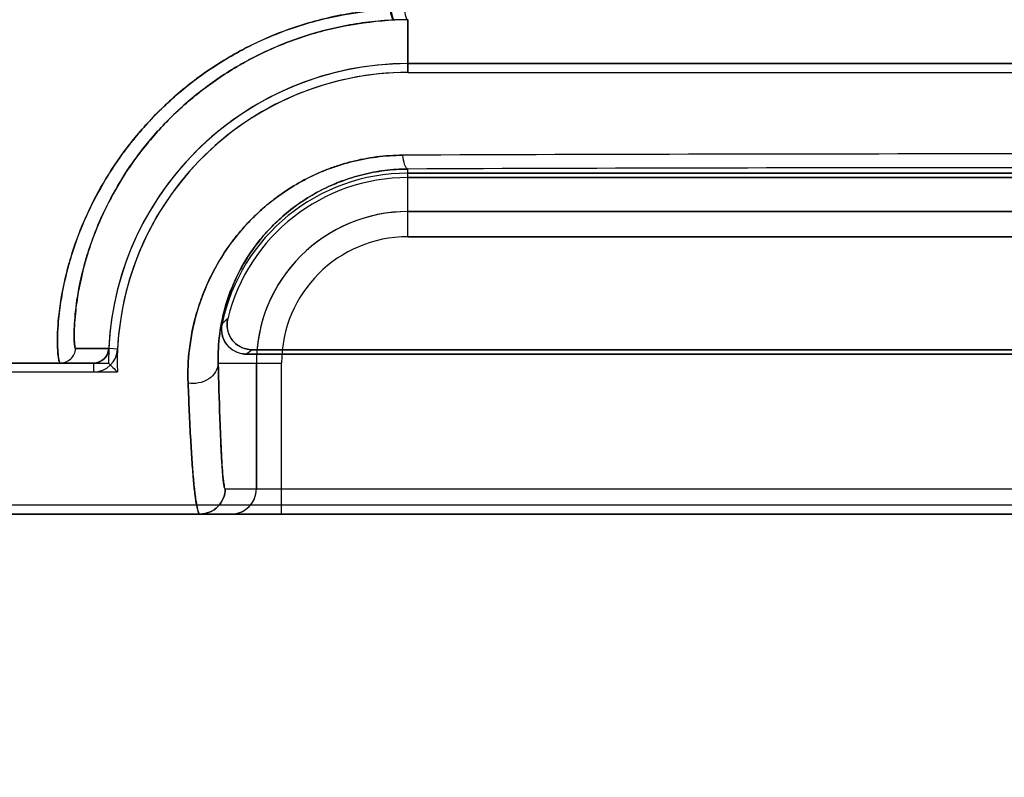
# Model space of a CAD drawing. Header units: millimetres. Extents: x 0 to 297, y 0 to 210.
# Tile 321 of 455: x 240.287 to 240.424, y 157.034 to 157.139. Entities that reach past the tile are written whole.
import ezdxf

# ---------------------------------------------------------------- set-up
doc = ezdxf.new("R2010")
doc.units = ezdxf.units.MM
doc.header["$LTSCALE"] = 16.335
doc.layers.get('0').update_dxf_attribs({"linetype": 'CONTINUOUS'})
for name, color, linetype in [('AXES_REF', 7, 'CONTINUOUS'), ('INTFCLR_1', 7, 'CONTINUOUS'), ('INTFCLR_72935', 7, 'CONTINUOUS')]:
    doc.layers.add(name, color=color, linetype=linetype)

msp = doc.modelspace()

# ---------------------------------------------------------------- linework, layer by layer
at = {"color": 7, "linetype": 'Continuous'}
for radius in [6.787079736, 6.7865, 6.743039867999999]:
    msp.add_circle((241.4889104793, 154.7114782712), radius, dxfattribs=at)
for radius, start, end in [(6.72, 278.2771290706, 261.7228709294), (6.874, 113.0825942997, 269.6189785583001)]:
    msp.add_arc((241.4889104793, 154.7114782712), radius, start, end, dxfattribs=at)
at = {"layer": 'AXES_REF', "color": 9, "linetype": 'Continuous'}
msp.add_circle((241.4889104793, 154.7114782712), 4.150003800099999, dxfattribs=at)
at = {"layer": 'AXES_REF', "color": 7, "linetype": 'Continuous'}
msp.add_arc((241.4889104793, 154.7114782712), 6.874, 113.0826847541, 66.9173152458, dxfattribs=at)
at = {"layer": 'AXES_REF', "color": 9, "linetype": 'Continuous'}
msp.add_arc((241.4889104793, 154.7114782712), 6.191158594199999, 94.4118118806, 85.5881881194, dxfattribs=at)
at = {"layer": 'INTFCLR_1', "color": 9, "linetype": 'Continuous'}
for p, q in [((240.3407147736, 157.1392146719), (240.3407147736, 157.1318706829)), ((240.3407147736, 157.1090288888), (240.3407147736, 157.1184490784)), ((240.5087147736, 157.1125283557), (240.3407147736, 157.1125283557)), ((240.3407147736, 157.1090288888), (240.5087147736, 157.1090288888)), ((240.2945170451, 157.0934771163), (240.2991261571, 157.0934675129)), ((240.3003590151, 157.0934081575), (240.2991261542, 157.093467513)), ((240.2970281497, 157.0914683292), (240.1296283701, 157.0914683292)), ((240.297028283, 157.0914683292), (240.2970282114, 157.0902340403)), ((240.3143479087, 157.0914683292), (240.3231542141, 157.0914683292)), ((240.3196547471, 157.0914683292), (240.3196547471, 157.0739683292)), ((240.3231542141, 157.0704683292), (240.3231542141, 157.0914683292)), ((240.3153213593, 157.0739683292), (240.534108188, 157.0739683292)), ((240.7198005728, 157.0704683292), (240.1296289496, 157.0704683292))]:
    msp.add_line(p, q, dxfattribs=at)
at = {"layer": 'INTFCLR_1', "color": 6, "linetype": 'Continuous'}
for p, q in [((240.5087147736, 157.1331049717), (240.3407147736, 157.1331049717)), ((240.3407147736, 157.1318706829), (240.5087147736, 157.1318706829)), ((240.3407147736, 157.1178706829), (240.5087147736, 157.1178706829)), ((240.5087147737, 157.1172582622), (240.3407147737, 157.1172582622)), ((240.5311388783, 157.0927026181), (240.318290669, 157.0927026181)), ((240.3190585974, 157.0933150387), (240.53037095, 157.0933150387)), ((240.1219647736, 157.0902340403), (240.2970282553, 157.0902340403)), ((240.7198011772, 157.0717026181), (240.1296283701, 157.0717026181))]:
    msp.add_line(p, q, dxfattribs=at)
at = {"layer": 'INTFCLR_1', "color": 9, "linetype": 'Continuous'}
for centre, radius, start, end in [((240.3409234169, 157.0918700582), 0.0473450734, 90.25249193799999, 92.5811112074), ((240.4246312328, 136.7036249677), 20.4169176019, 89.7620658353, 90.2374664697), ((240.4247150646, 136.2185016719), 20.9001162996, 89.76972177, 90.2302798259), ((240.3407147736, 157.0914683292), 0.0210600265, 90.0000000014, 179.9999999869), ((240.3407147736, 157.0914683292), 0.0175605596, 90.00000024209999, 180.0000000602), ((240.3608156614, 157.0475770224), 0.0674070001, 132.0440520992, 132.9598199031), ((240.3547294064, 157.047798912), 0.0578284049, 128.0856592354, 129.058852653), ((240.3161550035, 157.07396805), 0.0034997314, 270.0045295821, 0.0045712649)]:
    msp.add_arc(centre, radius, start, end, dxfattribs=at)
at = {"layer": 'INTFCLR_1', "color": 6, "linetype": 'Continuous'}
for centre, radius, start, end in [((240.3407147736, 157.0914683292), 0.0416366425, 90.00000002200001, 177.2479490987), ((240.3407147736, 157.0914683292), 0.0404023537, 89.9999994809, 177.2480125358), ((240.3407147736, 157.0914683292), 0.0264023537, 89.9999992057, 168.111084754), ((240.3407147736, 157.0914683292), 0.025789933, 89.9999997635, 166.1647639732), ((240.2970284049, 157.0935685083), 0.003334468, 269.9974376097, 357.243662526)]:
    msp.add_arc(centre, radius, start, end, dxfattribs=at)
at = {"layer": 'INTFCLR_1', "color": 7, "linetype": 'Continuous'}
msp.add_arc((240.2970284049, 157.0935685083), 0.0021001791, 269.9966749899, 357.2436468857, dxfattribs=at)
at = {"layer": 'INTFCLR_1', "color": 9, "linetype": 'Continuous'}
for points, knots in [([(240.338227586, 157.1406402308), (240.3369861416, 157.140582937), (240.3351293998, 157.1404259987), (240.3326776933, 157.1400754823), (240.3291021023, 157.1394243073), (240.3239233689, 157.1379716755), (240.3190443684, 157.1357940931), (240.3159889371, 157.134084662), (240.3140277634, 157.1328956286), (240.3108079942, 157.130703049), (240.3066650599, 157.1272166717), (240.3034355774, 157.1236847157), (240.3015366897, 157.121245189), (240.3003724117, 157.1196491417), (240.2985584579, 157.1169151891), (240.2964291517, 157.1130183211), (240.2948068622, 157.1091076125), (240.2938355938, 157.1061370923), (240.2931068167, 157.1035028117), (240.2924924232, 157.100541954), (240.2921218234, 157.0976107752), (240.2919939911, 157.095355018), (240.2919871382, 157.0937792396), (240.292077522, 157.0925355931), (240.2921751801, 157.0919012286), (240.2923207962, 157.0914683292), (240.2924193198, 157.0914683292)], [0, 0, 0, 0, 0.0498446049, 0.0746394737, 0.0993132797, 0.1955912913, 0.2894961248, 0.3127937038, 0.3359978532, 0.3814621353, 0.4689150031, 0.5524881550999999, 0.5728407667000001, 0.5928958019, 0.6317112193, 0.7043649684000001, 0.7706062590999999, 0.8012027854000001, 0.8296678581, 0.8802046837, 0.9222821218, 0.9481987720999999, 0.9704379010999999, 0.9863345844, 0.9960484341, 1, 1, 1, 1]), ([(240.3382275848, 157.1406402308), (240.338271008, 157.1402806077), (240.3383510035, 157.1398289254), (240.3386156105, 157.1391717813), (240.3387912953, 157.1391670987)], [0, 0, 0, 0, 0.6733216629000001, 1, 1, 1, 1]), ([(240.3387912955, 157.1391670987), (240.337608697, 157.1391137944), (240.3358400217, 157.1389674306), (240.3335039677, 157.1386411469), (240.330098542, 157.1380355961), (240.3251668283, 157.1366866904), (240.3205118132, 157.1346609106), (240.3175936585, 157.133071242), (240.3157231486, 157.1319656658), (240.31265253, 157.1299295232), (240.3086953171, 157.1266920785), (240.3055989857, 157.1234065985), (240.30377511, 157.1211372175), (240.3026566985, 157.1196548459), (240.300913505, 157.1171160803), (240.298856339, 157.1134968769), (240.2972752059, 157.1098609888), (240.2963148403, 157.1071004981), (240.2955890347, 157.1046540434), (240.2949582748, 157.1019041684), (240.2945512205, 157.0991832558), (240.2943663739, 157.0970841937), (240.2943182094, 157.0956322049), (240.2943188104, 157.0944551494), (240.2944042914, 157.0939163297), (240.2944362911, 157.0934787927), (240.2945170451, 157.0934771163)], [0, 0, 0, 0, 0.0504209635, 0.0754970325, 0.1004458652, 0.197721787, 0.2924277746, 0.3158897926, 0.3392433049, 0.3849533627, 0.4727051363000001, 0.5563436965, 0.5766777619, 0.5967015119, 0.6354229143, 0.7077782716, 0.7736233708, 0.8039860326, 0.8322212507, 0.8822937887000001, 0.9239265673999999, 0.9495388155, 0.9714827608, 0.9871143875, 0.9965597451, 1, 1, 1, 1]), ([(240.3400120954, 157.1203670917), (240.3387860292, 157.120363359), (240.336362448, 157.1201997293), (240.3333948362, 157.1196309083), (240.331110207, 157.118969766), (240.3289119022, 157.1181916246), (240.3263048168, 157.1169995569), (240.3238810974, 157.1155371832), (240.3220817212, 157.1142339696), (240.3196032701, 157.1122207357), (240.3174208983, 157.109912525), (240.3155950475, 157.1074065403), (240.3145127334, 157.1057541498), (240.3129044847, 157.1028672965), (240.3115606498, 157.0994179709), (240.3107131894, 157.0959621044), (240.3101969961, 157.092693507), (240.3100995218, 157.0902536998), (240.3101603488, 157.0886688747)], [0, 0, 0, 0, 0.0757701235, 0.1496594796, 0.1862621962, 0.2226712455, 0.2936997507, 0.3629920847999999, 0.39722475, 0.4309289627, 0.5602923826, 0.5917024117, 0.6225303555, 0.68230558, 0.7956725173, 0.8498771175, 0.9019871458, 1, 1, 1, 1]), ([(240.3407147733, 157.1184490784), (240.340491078, 157.1184658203), (240.3401642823, 157.1193077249), (240.3400677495, 157.1198986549), (240.3400120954, 157.1203670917)], [0, 0, 0, 0, 0.3222760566, 1, 1, 1, 1]), ([(240.3407147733, 157.1184490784), (240.3396384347, 157.1184441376), (240.337511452, 157.1183053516), (240.3349056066, 157.1178178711), (240.3328975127, 157.1172550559), (240.3309672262, 157.1165905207), (240.328677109, 157.1155751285), (240.326544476, 157.1143273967), (240.3249602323, 157.1132155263), (240.3227824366, 157.1115045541), (240.3205551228, 157.1092310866), (240.3185051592, 157.1063740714), (240.3168618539, 157.1035424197), (240.315661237, 157.1006078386), (240.3148944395, 157.0976655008), (240.3144161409, 157.0948894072), (240.3143107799, 157.0928152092), (240.3143479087, 157.0914683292)], [0, 0, 0, 0, 0.076896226, 0.1518456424, 0.1889421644, 0.2258100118, 0.2976201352, 0.367502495, 0.4019537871, 0.4358257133, 0.5653271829, 0.6273326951, 0.6867324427, 0.7989263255, 0.8524103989, 0.9037401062, 1, 1, 1, 1]), ([(240.2924193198, 157.0914683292), (240.2929409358, 157.0914683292), (240.2940252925, 157.0918909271), (240.2944943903, 157.0929559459), (240.2945170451, 157.0934771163)], [0, 0, 0, 0, 0.4999776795, 1, 1, 1, 1]), ([(240.3143479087, 157.0914683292), (240.3143373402, 157.0906187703), (240.3134237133, 157.0892613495), (240.3116626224, 157.088618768), (240.3106380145, 157.0885948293), (240.3101603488, 157.0886688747)], [0, 0, 0, 0, 0.4589550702, 0.7388900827, 1, 1, 1, 1]), ([(240.3153213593, 157.0739683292), (240.3152602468, 157.0739688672), (240.3151906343, 157.0742616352), (240.3151048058, 157.0746589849), (240.3150159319, 157.0754762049), (240.314937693, 157.076380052), (240.3148677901, 157.0773933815), (240.3147800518, 157.0788653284), (240.3146757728, 157.0810407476), (240.3145080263, 157.0854002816), (240.3144098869, 157.0889349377), (240.3143479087, 157.0914683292)], [0, 0, 0, 0, 0.0104404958, 0.0374340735, 0.08179416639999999, 0.1438139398, 0.1951920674, 0.254608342, 0.395985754, 0.5670808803, 1, 1, 1, 1]), ([(240.3101603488, 157.0886688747), (240.310261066, 157.086033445), (240.3104191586, 157.0823542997), (240.3106979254, 157.0778245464), (240.3108728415, 157.0755552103), (240.311023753, 157.0740366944), (240.3111699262, 157.0726706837), (240.3113802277, 157.0717295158), (240.3115778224, 157.070468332), (240.3118218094, 157.0704683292)], [0, 0, 0, 0, 0.4311383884, 0.6016290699, 0.7425888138, 0.8018894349, 0.853220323, 0.9601144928, 1, 1, 1, 1]), ([(240.3118218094, 157.0704683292), (240.3127146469, 157.0704683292), (240.3145748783, 157.0712151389), (240.3153213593, 157.0730754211), (240.3153213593, 157.0739683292)], [0, 0, 0, 0, 0.4999802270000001, 1, 1, 1, 1])]:
    msp.add_open_spline(points, degree=3, knots=knots, dxfattribs=at)
at = {"layer": 'INTFCLR_1', "color": 6, "linetype": 'Continuous'}
for points, knots in [([(240.3182906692, 157.0927026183), (240.3177304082, 157.0927026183), (240.3165918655, 157.092984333), (240.3150134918, 157.0943716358), (240.3146910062, 157.0960156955), (240.3148787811, 157.0969076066)], [0, 0, 0, 0, 0.2757367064, 0.5514165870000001, 1, 1, 1, 1]), ([(240.3156730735, 157.0976354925), (240.3155364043, 157.0970805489), (240.3155431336, 157.0958865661), (240.3165551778, 157.0939984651), (240.3181277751, 157.0933150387), (240.3190585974, 157.0933150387)], [0, 0, 0, 0, 0.2761837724, 0.5501894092, 1, 1, 1, 1])]:
    msp.add_open_spline(points, degree=3, knots=knots, dxfattribs=at)
at = {"layer": 'INTFCLR_1', "color": 7, "linetype": 'Continuous'}
for points in [[(240.2991261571, 157.0934675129), (240.2991011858, 157.0929480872), (240.2988541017, 157.092407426), (240.2984777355, 157.0920485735)], [(240.2984777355, 157.0920485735), (240.2981010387, 157.0916894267), (240.2975486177, 157.0914683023), (240.2970281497, 157.0914683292)]]:
    msp.add_open_spline(points, degree=3, dxfattribs=at)
at = {"layer": 'INTFCLR_72935', "color": 9, "linetype": 'Continuous'}
for p, q in [((240.3407147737, 157.1318706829), (240.3407147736, 157.1392146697)), ((240.3407147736, 157.1090288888), (240.3407147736, 157.1184490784)), ((240.3407147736, 157.1125283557), (240.5087147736, 157.1125283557)), ((240.5087147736, 157.1090288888), (240.3407147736, 157.1090288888)), ((240.2991261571, 157.0934675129), (240.2945170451, 157.0934771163)), ((240.1296283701, 157.0914683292), (240.2970282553, 157.0914683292)), ((240.3143479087, 157.0914683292), (240.3231542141, 157.0914683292)), ((240.3196547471, 157.0739683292), (240.3196547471, 157.0914683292)), ((240.3231542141, 157.0704683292), (240.3231542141, 157.0914683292)), ((240.3153213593, 157.0739683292), (240.534108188, 157.0739683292)), ((240.1296289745, 157.0704683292), (240.7198005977, 157.0704683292))]:
    msp.add_line(p, q, dxfattribs=at)
at = {"layer": 'INTFCLR_72935', "color": 6, "linetype": 'Continuous'}
for p, q in [((240.3407147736, 157.1331049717), (240.5087147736, 157.1331049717)), ((240.340714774, 157.131870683), (240.5087147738, 157.131870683)), ((240.5087147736, 157.1178706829), (240.3407147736, 157.1178706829)), ((240.3407147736, 157.1172582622), (240.5087147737, 157.1172582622)), ((240.318290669, 157.0927026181), (240.5311388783, 157.0927026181)), ((240.5303709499, 157.0933150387), (240.3190585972, 157.0933150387)), ((240.2970282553, 157.0914683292), (240.2990781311, 157.0914683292)), ((240.1219647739, 157.0902340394), (240.3003312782, 157.0902340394)), ((240.7198011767, 157.0717026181), (240.1296283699, 157.0717026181))]:
    msp.add_line(p, q, dxfattribs=at)
at = {"layer": 'INTFCLR_72935', "color": 9, "linetype": 'Continuous'}
for centre, radius, start, end in [((240.3409233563, 157.0918705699), 0.0473445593, 90.25242611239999, 92.4544058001), ((240.4247144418, 136.6858168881), 20.4347265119, 89.76250457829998, 90.2374935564), ((240.424714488, 136.2189209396), 20.8996970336, 89.76971556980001, 90.23028286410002), ((240.3407147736, 157.0914683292), 0.0210600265, 90.0000000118, 180.0000000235), ((240.3407147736, 157.0914683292), 0.0175605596, 90.00000024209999, 180.0000000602), ((240.3608157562, 157.0475769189), 0.0674071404, 132.0440530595, 132.9598189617), ((240.3547294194, 157.047798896), 0.0578284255, 128.0856596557, 129.0588527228), ((240.3161549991, 157.0739680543), 0.0034997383, 270.0046012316, 0.0044996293)]:
    msp.add_arc(centre, radius, start, end, dxfattribs=at)
at = {"layer": 'INTFCLR_72935', "color": 6, "linetype": 'Continuous'}
for centre, radius, start, end in [((240.3407147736, 157.0914683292), 0.0416366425, 90.0000000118, 180), ((240.3407147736, 157.0914683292), 0.0404023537, 89.9999994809, 181.7506555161), ((240.3407147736, 157.0914683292), 0.0264023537, 89.9999992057, 168.111084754), ((240.3407147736, 157.0914683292), 0.025789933, 90.0000001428, 166.1647639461), ((240.3804964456, 157.1728773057), 0.1151362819, 224.9967141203, 225.872028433)]:
    msp.add_arc(centre, radius, start, end, dxfattribs=at)
at = {"layer": 'INTFCLR_72935', "color": 9, "linetype": 'Continuous'}
for points, knots in [([(240.2924193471, 157.0914683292), (240.2923322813, 157.0914683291), (240.2921902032, 157.0918313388), (240.2920989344, 157.0923833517), (240.2920034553, 157.0934360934), (240.2919750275, 157.0955556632), (240.2922414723, 157.0991953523), (240.2929661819, 157.1029971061), (240.2938455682, 157.1061736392), (240.2948227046, 157.1091473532), (240.2964508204, 157.113066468), (240.2983558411, 157.1165414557), (240.2998666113, 157.1188878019), (240.3009862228, 157.1205177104), (240.3031501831, 157.1233778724), (240.3059863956, 157.1264690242), (240.3091861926, 157.1293390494), (240.3127241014, 157.1321053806), (240.3176170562, 157.1351688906), (240.3229746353, 157.1375400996), (240.3275187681, 157.1389802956), (240.3322472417, 157.1401004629), (240.3358928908, 157.1405382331), (240.3383373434, 157.1406451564)], [0, 0, 0, 0, 0.0034870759, 0.0118338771, 0.0253772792, 0.0441761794, 0.09763357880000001, 0.1705284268, 0.199009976, 0.2295822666, 0.2958545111, 0.3686650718, 0.3879269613, 0.4076152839, 0.4478486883, 0.5315001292, 0.5750924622, 0.6198989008, 0.7112457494, 0.8055047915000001, 0.853677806, 0.9020034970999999, 1, 1, 1, 1]), ([(240.3383373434, 157.1406451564), (240.3383798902, 157.140285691), (240.3384588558, 157.1398347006), (240.3387205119, 157.1391768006), (240.3388958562, 157.1391716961)], [0, 0, 0, 0, 0.6735749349, 1, 1, 1, 1]), ([(240.3402501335, 157.14064678), (240.3402787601, 157.140300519), (240.3403402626, 157.1398726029), (240.3405500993, 157.1392265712), (240.3407147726, 157.1392146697)], [0, 0, 0, 0, 0.6778765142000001, 1, 1, 1, 1]), ([(240.2945170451, 157.0934771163), (240.2944467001, 157.0934785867), (240.2944060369, 157.0938492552), (240.2943322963, 157.0943153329), (240.2943167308, 157.0953125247), (240.2943559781, 157.0972686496), (240.2947026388, 157.100659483), (240.295448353, 157.1041850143), (240.2963256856, 157.107134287), (240.29728981, 157.1098980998), (240.2988780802, 157.1135413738), (240.3007173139, 157.1167679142), (240.3021702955, 157.1189465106), (240.3032470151, 157.1204615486), (240.3053264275, 157.1231222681), (240.3080428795, 157.1259947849), (240.3111002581, 157.128660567), (240.3144822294, 157.1312334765), (240.3191546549, 157.134081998), (240.3242599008, 157.1362842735), (240.3285889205, 157.1376227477), (240.333095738, 157.1386647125), (240.3365675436, 157.1390719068), (240.3388958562, 157.1391716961)], [0, 0, 0, 0, 0.0029925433, 0.0110814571, 0.0243881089, 0.042920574, 0.0957680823, 0.1679692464, 0.1962192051, 0.2265576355, 0.2924336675, 0.3649468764, 0.3841511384, 0.4038022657, 0.4439860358, 0.5277052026, 0.5714183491, 0.6164089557, 0.7083173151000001, 0.8033837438, 0.8520378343, 0.9008820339, 1, 1, 1, 1]), ([(240.3101604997, 157.0886683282), (240.3101005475, 157.090248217), (240.3102288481, 157.0935423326), (240.3110568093, 157.0976663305), (240.3120373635, 157.1005827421), (240.3127422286, 157.1022928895), (240.3139746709, 157.1049327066), (240.3158259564, 157.1079116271), (240.3181183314, 157.1106112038), (240.319602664, 157.11210727), (240.322034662, 157.1143116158), (240.3248109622, 157.1162077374), (240.3278326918, 157.1176990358), (240.3299790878, 157.1186069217), (240.3327927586, 157.1195126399), (240.3357274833, 157.1200802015), (240.338150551, 157.1203206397), (240.3393881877, 157.1203651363), (240.3400118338, 157.120367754)], [0, 0, 0, 0, 0.09771697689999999, 0.2028447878, 0.2587426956, 0.2876622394, 0.3171244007, 0.4387872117, 0.5027710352, 0.5357149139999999, 0.5689686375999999, 0.7056256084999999, 0.7412787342, 0.7772014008, 0.8495812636, 0.9235207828, 0.9614545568, 1, 1, 1, 1]), ([(240.3407147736, 157.1184490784), (240.3404910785, 157.1184658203), (240.3401642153, 157.1193080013), (240.3400675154, 157.1198990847), (240.3400118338, 157.120367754)], [0, 0, 0, 0, 0.3221674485, 1, 1, 1, 1]), ([(240.3143479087, 157.0914683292), (240.3143108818, 157.0928108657), (240.3144523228, 157.0956136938), (240.315208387, 157.099117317), (240.3162218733, 157.1019799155), (240.317591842, 157.1049610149), (240.3194513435, 157.1078361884), (240.3214697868, 157.1101302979), (240.3227768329, 157.1114036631), (240.3249239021, 157.1132861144), (240.3273665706, 157.1149004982), (240.3300179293, 157.1161698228), (240.3319051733, 157.1169445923), (240.3343776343, 157.117717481), (240.3369536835, 157.1182020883), (240.3390807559, 157.1184080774), (240.3401672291, 157.1184465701), (240.3407147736, 157.1184490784)], [0, 0, 0, 0, 0.0959609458, 0.1995959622, 0.2548451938, 0.312674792, 0.4337490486, 0.4976950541, 0.530695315, 0.5640593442, 0.7016998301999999, 0.7377255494, 0.7740596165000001, 0.8473828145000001, 0.9223835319, 0.9608774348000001, 1, 1, 1, 1]), ([(240.2924193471, 157.0914683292), (240.2929409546, 157.0914683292), (240.2940252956, 157.0918909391), (240.2944943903, 157.0929559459), (240.2945170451, 157.0934771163)], [0, 0, 0, 0, 0.4999736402, 1, 1, 1, 1]), ([(240.3143479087, 157.0914683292), (240.3143373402, 157.0906187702), (240.3134236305, 157.0892614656), (240.311662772, 157.0886185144), (240.3106381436, 157.0885942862), (240.3101604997, 157.0886683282)], [0, 0, 0, 0, 0.4589577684, 0.738900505, 1, 1, 1, 1]), ([(240.3143479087, 157.0914683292), (240.3144100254, 157.0889301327), (240.3145087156, 157.0853870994), (240.3146614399, 157.0814056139), (240.3147466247, 157.0795735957), (240.3148220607, 157.0780969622), (240.3149234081, 157.0766424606), (240.3150196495, 157.075180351), (240.3151693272, 157.0745128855), (240.3152199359, 157.0739693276), (240.3153213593, 157.0739683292)], [0, 0, 0, 0, 0.433822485, 0.6057424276, 0.6805165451, 0.7475306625, 0.8573118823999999, 0.9353819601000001, 0.9826693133, 1, 1, 1, 1]), ([(240.3118218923, 157.0704683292), (240.3116988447, 157.0704683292), (240.3114926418, 157.0709746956), (240.3113225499, 157.0717483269), (240.3111011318, 157.0732339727), (240.3109479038, 157.0747633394), (240.3108165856, 157.076297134), (240.3106747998, 157.0782029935), (240.3104202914, 157.0823420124), (240.3102606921, 157.0860280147), (240.3101604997, 157.0886683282)], [0, 0, 0, 0, 0.0201013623, 0.0681912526, 0.146409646, 0.2559557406, 0.3227516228, 0.3972450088, 0.5683614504, 1, 1, 1, 1]), ([(240.3153213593, 157.0739683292), (240.3153213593, 157.0730754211), (240.3145748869, 157.0712151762), (240.3127147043, 157.0704683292), (240.3118218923, 157.0704683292)], [0, 0, 0, 0, 0.5000269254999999, 1, 1, 1, 1])]:
    msp.add_open_spline(points, degree=3, knots=knots, dxfattribs=at)
at = {"layer": 'INTFCLR_72935', "color": 6, "linetype": 'Continuous'}
for points, knots in [([(240.3148787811, 157.0969076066), (240.3147633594, 157.096359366), (240.3148044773, 157.0951872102), (240.3158368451, 157.0933568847), (240.3173792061, 157.0927026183), (240.3182906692, 157.0927026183)], [0, 0, 0, 0, 0.2757356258, 0.5514165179, 1, 1, 1, 1]), ([(240.3190585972, 157.0933150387), (240.3184870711, 157.0933150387), (240.3173293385, 157.0936070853), (240.3157380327, 157.0950412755), (240.3154504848, 157.0967316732), (240.3156730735, 157.0976354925)], [0, 0, 0, 0, 0.2761842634, 0.5501881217, 1, 1, 1, 1]), ([(240.2970282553, 157.0914683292), (240.2975481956, 157.0914683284), (240.2986293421, 157.0918878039), (240.2991011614, 157.0929475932), (240.2991261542, 157.093467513)], [0, 0, 0, 0, 0.4997213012, 1, 1, 1, 1])]:
    msp.add_open_spline(points, degree=3, knots=knots, dxfattribs=at)

doc.saveas('drawing.dxf')
